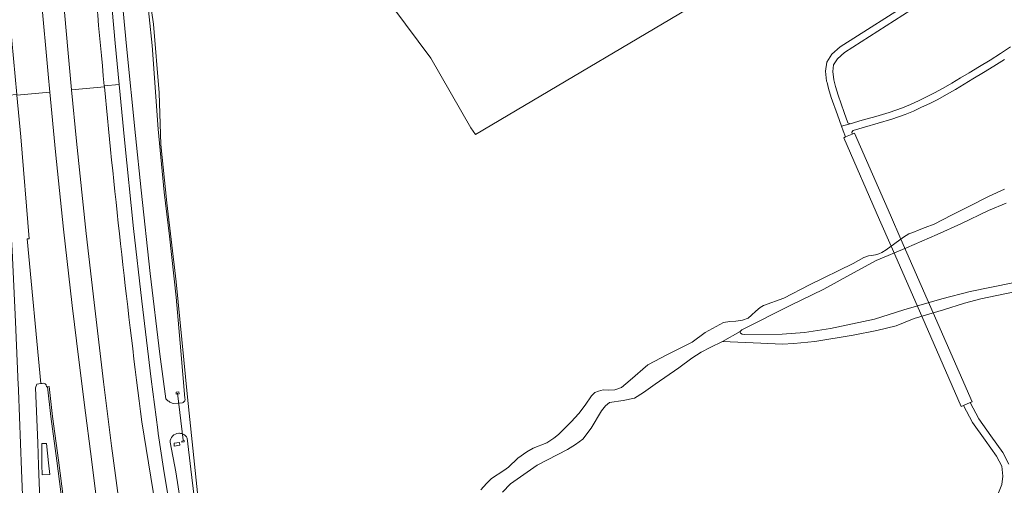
# Model space of a CAD drawing. Header units: metres. Extents: x 197700 to 204338, y 317132 to 325229.
# Tile 514 of 656: x 201155 to 201381, y 320282 to 320388. Entities that reach past the tile are written whole.
import ezdxf

# ---------------------------------------------------------------- set-up
doc = ezdxf.new("R2010")
doc.units = ezdxf.units.M
for name, color, linetype, lineweight in [('B-WE-GR-BOS_LOOF-GV', 40, 'Continuous', 13), ('B-WE-GR-GRAS-GV', 60, 'Continuous', 13), ('B-WE-IE-TERREINAFSCHEIDING_KUNSTMATIG_HEKWERK-G', 20, 'IE-TERREINAFSCHEIDING-KUNSTMATIG', 18), ('B-WE-KW-KUNSTWERK_DEK-GV', 170, 'Continuous', 18), ('B-WE-KW-KUNSTWERK_DUIKER-G', 170, 'Continuous', 18), ('B-WE-OG-TERREIN_CULTUURSCHEIDING-GV', 7, 'Continuous', 18), ('B-WE-OG-WATER_GREPPEL-GV', 160, 'Continuous', 18), ('B-WE-VH-ONVERHARD-GV', 252, 'Continuous', 18), ('B-WE-VH-VERHARDING_ASFALT-GV', 252, 'Continuous', 18), ('B-WE-VH-VERHARDING_BETON-GV', 252, 'Continuous', 18), ('B-WE-VH-VERHARDING_GESLOTEN-GV', 252, 'Continuous', 18)]:
    doc.layers.add(name, color=color, linetype=linetype, lineweight=lineweight)
doc.linetypes.add('IE-TERREINAFSCHEIDING-KUNSTMATIG', pattern='A,4,[82,NLCS.SHX,S=0.75,R=90,X=0,Y=0],4,-2', length=10)

msp = doc.modelspace()

# ---------------------------------------------------------------- linework, layer by layer
at = {"layer": 'B-WE-GR-BOS_LOOF-GV'}
for points in [[(201183.908, 320400.798), (201185.872, 320387.28), (201187.197, 320371.505), (201187.594, 320359.646), (201188.952, 320346.312), (201191.069, 320328.253), (201193.665, 320301.827), (201196.33, 320276.242)], [(201317.583, 320396.217), (201259.702, 320361.963), (201258.654, 320363.483), (201249.424, 320379.429), (201240.784, 320391.135)], [(201380.96, 320379.125), (201378.564, 320377.626), (201376.142, 320376.167), (201373.715, 320374.716), (201371.723, 320373.508), (201369.727, 320372.304), (201367.714, 320371.132), (201365.669, 320370.021), (201363.833, 320369.09), (201361.976, 320368.198), (201360.098, 320367.351), (201358.202, 320366.558), (201355.14, 320365.463), (201352.016, 320364.529), (201348.868, 320363.659), (201346.296, 320362.919), (201345.964, 320362.487), (201346.069, 320362.076), (201344.557, 320361.414), (201343.997, 320362.832), (201343.616, 320363.865), (201342.669, 320366.438), (201341.275, 320370.434), (201340.649, 320372.514), (201340.293, 320373.846), (201340.198, 320374.2), (201339.969, 320376.445), (201340.211, 320378.505), (201341.383, 320380.402), (201343.284, 320382.076), (201360.667, 320393.161)], [(201361.531, 320391.755), (201344.278, 320380.754), (201342.657, 320379.326), (201341.807, 320377.949), (201341.629, 320376.432), (201341.826, 320374.499), (201342.236, 320372.965), (201342.845, 320370.944), (201344.222, 320366.995), (201345.085, 320364.653), (201345.623, 320364.442), (201348.36, 320365.229), (201351.481, 320366.091), (201354.577, 320367.017), (201357.611, 320368.103), (201359.463, 320368.878), (201361.297, 320369.705), (201363.111, 320370.577), (201364.904, 320371.485), (201366.927, 320372.583), (201368.918, 320373.743), (201370.892, 320374.934), (201372.863, 320376.129), (201375.268, 320377.567), (201377.669, 320379.013), (201380.043, 320380.499), (201382.367, 320382.058)], [(201260.894, 320280.542), (201262.205, 320282.053), (201263.349, 320283.153), (201266.173, 320284.998), (201267.255, 320285.776), (201269.437, 320287.804), (201271.484, 320289.259), (201272.889, 320290.112), (201276.072, 320291.331), (201277.63, 320292.413), (201278.701, 320293.26), (201281.597, 320296.129), (201283.398, 320298.07), (201284.83, 320299.971), (201286.33, 320302.097), (201287.022, 320302.862), (201287.882, 320303.213), (201288.978, 320303.498), (201290.226, 320303.416), (201291.636, 320303.474), (201293.21, 320304.036), (201295.181, 320305.685), (201299.187, 320309.177), (201303.754, 320311.607), (201309.374, 320314.424), (201312.349, 320316.602), (201314.873, 320317.983), (201316.584, 320318.874), (201318.042, 320319.165), (201319.347, 320319.186), (201320.904, 320319.444), (201322.231, 320319.92), (201322.999, 320320.564), (201324.005, 320321.495), (201324.979, 320322.335), (201325.725, 320322.813), (201330.364, 320324.443), (201336.269, 320327.516), (201346.262, 320332.436), (201348.753, 320333.817), (201349.782, 320334.139), (201350.462, 320334.258), (201351.374, 320334.385), (201352.194, 320334.629), (201352.854, 320334.92), (201353.84, 320335.588), (201357.834, 320338.43), (201359.064, 320339.199), (201359.943, 320339.557), (201361.447, 320340.161), (201362.812, 320340.674), (201364.824, 320341.422), (201366.735, 320342.389), (201368.948, 320343.562), (201373.13, 320345.637), (201377.183, 320347.687), (201379.28, 320348.686), (201380.986, 320349.43)], [(201383.262, 320325.919), (201375.556, 320324.328), (201371.776, 320323.305), (201366.964, 320321.831), (201360.261, 320319.845), (201356.12, 320318.151), (201351.736, 320317.094), (201346.292, 320315.99), (201337.521, 320314.563), (201332.679, 320314.076), (201329.978, 320313.977), (201325.095, 320314.196), (201316.355, 320314.561), (201313.473, 320313.189), (201311.431, 320312.096), (201309.29, 320310.719), (201306.315, 320308.548), (201300.911, 320304.782), (201298.241, 320302.876), (201296.18, 320301.593), (201293.577, 320301.03), (201290.422, 320300.602), (201289.477, 320299.84), (201288.589, 320298.651), (201286.205, 320294.714), (201284.332, 320292.178), (201282.621, 320290.985), (201280.8, 320289.81), (201273.817, 320286.257), (201267.756, 320281.932), (201265.893, 320280.061)], [(201379.607, 320279.904), (201380.381, 320281.791), (201380.6, 320283.73), (201380.36, 320285.992), (201379.183, 320288.29), (201376.517, 320291.986), (201373.658, 320295.97), (201371.585, 320299.878), (201373.101, 320300.542), (201375.063, 320296.841), (201377.857, 320292.95), (201380.595, 320289.153), (201381.969, 320286.472)]]:
    msp.add_lwpolyline(points, dxfattribs=at)
at = {"layer": 'B-WE-GR-GRAS-GV'}
msp.add_lwpolyline([(201381.377, 320346.241), (201377.338, 320344.576), (201370.955, 320341.509), (201365.526, 320339.044), (201358.498, 320335.974), (201351.562, 320333.074), (201346.331, 320330.315), (201339.537, 320326.567), (201331.878, 320322.806), (201320.737, 320317.2), (201320.388, 320316.859), (201320.374, 320316.64), (201320.418, 320316.49), (201320.806, 320316.22), (201321.289, 320316.169), (201329.983, 320316.262), (201335.111, 320316.627), (201341.085, 320317.5), (201351.174, 320319.695), (201357.935, 320321.838), (201366.645, 320324.302), (201373.147, 320325.998), (201382.889, 320328.025)], dxfattribs=at)
at = {"layer": 'B-WE-IE-TERREINAFSCHEIDING_KUNSTMATIG_HEKWERK-G'}
msp.add_lwpolyline([(201182.25, 320411.903), (201183.908, 320400.798), (201185.872, 320387.28), (201187.197, 320371.505), (201187.594, 320359.646), (201188.952, 320346.312), (201191.069, 320328.253), (201193.665, 320301.827), (201196.33, 320276.242), (201197.434, 320267.077), (201198.145, 320262.923), (201199.308, 320258.138), (201199.964, 320255.277), (201200.855, 320252.45), (201201.738, 320249.536), (201203.209, 320245.303), (201204.726, 320241.062), (201206.842, 320235.469), (201209.362, 320229.872), (201212.184, 320224.459), (201214.053, 320220.555), (201212.487, 320210.196), (201216.536, 320202.763)], dxfattribs=at)
at = {"layer": 'B-WE-KW-KUNSTWERK_DEK-GV'}
msp.add_lwpolyline([(201346.069, 320362.076), (201344.557, 320361.414), (201344.131, 320361.227), (201352.339, 320342.437), (201354.982, 320336.401), (201362.006, 320320.362), (201371.073, 320299.654), (201371.585, 320299.878), (201373.101, 320300.542), (201373.546, 320300.737), (201364.614, 320321.135), (201357.23, 320338), (201354.813, 320343.519), (201346.604, 320362.31)], close=True, dxfattribs=at)
at = {"layer": 'B-WE-KW-KUNSTWERK_DUIKER-G'}
msp.add_lwpolyline([(201191.37, 320302.709), (201192.67, 320291.928)], dxfattribs=at)
at = {"layer": 'B-WE-OG-TERREIN_CULTUURSCHEIDING-GV'}
msp.add_lwpolyline([(201194.053, 320395.425), (201215.043, 320400.859), (201230.678, 320399.524), (201240.784, 320391.135), (201249.424, 320379.429), (201258.654, 320363.483), (201259.702, 320361.963), (201317.583, 320396.217), (201375.704, 320430.613), (201352.199, 320450.484), (201328.694, 320470.355), (201325.863, 320473.577), (201323.324, 320476.115), (201319.322, 320481.777), (201316.54, 320487.488), (201313.757, 320493.199), (201286.472, 320564.513), (201259.186, 320635.826), (201254.012, 320648.712), (201249.407, 320660.18)], dxfattribs=at)
at = {"layer": 'B-WE-OG-WATER_GREPPEL-GV'}
for points in [[(201177.587, 320404.117), (201179.692, 320382.168), (201181.77, 320361.765), (201183.012, 320349.243), (201185.139, 320330.097), (201187.363, 320311.635), (201188.716, 320301.438)], [(201193.091, 320301.562), (201192.152, 320312.444), (201191.086, 320324.67), (201189.52, 320338.653), (201188.321, 320348.728), (201186.973, 320363.226), (201185.602, 320382.324), (201183.494, 320402.166)], [(201380.986, 320349.43), (201379.28, 320348.686), (201377.183, 320347.687), (201373.13, 320345.637), (201368.948, 320343.562), (201366.735, 320342.389), (201364.824, 320341.422), (201362.812, 320340.674), (201361.447, 320340.161), (201359.943, 320339.557), (201359.064, 320339.199), (201357.834, 320338.43), (201353.84, 320335.588), (201352.854, 320334.92), (201352.194, 320334.629), (201351.374, 320334.385), (201350.462, 320334.258), (201349.782, 320334.139), (201348.753, 320333.817), (201346.262, 320332.436), (201336.269, 320327.516), (201330.364, 320324.443), (201325.725, 320322.813), (201324.979, 320322.335), (201324.005, 320321.495), (201322.999, 320320.564), (201322.231, 320319.92), (201320.904, 320319.444), (201319.347, 320319.186), (201318.042, 320319.165), (201316.584, 320318.874), (201314.873, 320317.983), (201312.349, 320316.602), (201309.374, 320314.424), (201303.754, 320311.607), (201299.187, 320309.177), (201295.181, 320305.685), (201293.21, 320304.036), (201291.636, 320303.474), (201290.226, 320303.416), (201288.978, 320303.498), (201287.882, 320303.213), (201287.022, 320302.862), (201286.33, 320302.097), (201284.83, 320299.971), (201283.398, 320298.07), (201281.597, 320296.129), (201278.701, 320293.26), (201277.63, 320292.413), (201276.072, 320291.331), (201272.889, 320290.112), (201271.484, 320289.259), (201269.437, 320287.804), (201267.255, 320285.776), (201266.173, 320284.998), (201263.349, 320283.153), (201262.205, 320282.053), (201260.894, 320280.542)], [(201265.893, 320280.061), (201267.756, 320281.932), (201273.817, 320286.257), (201280.8, 320289.81), (201282.621, 320290.985), (201284.332, 320292.178), (201286.205, 320294.714), (201288.589, 320298.651), (201289.477, 320299.84), (201290.422, 320300.602), (201293.577, 320301.03), (201296.18, 320301.593), (201298.241, 320302.876), (201300.911, 320304.782), (201306.315, 320308.548), (201309.29, 320310.719), (201311.431, 320312.096), (201313.473, 320313.189), (201316.355, 320314.561), (201320.388, 320316.859), (201320.737, 320317.2), (201331.878, 320322.806), (201339.537, 320326.567), (201346.331, 320330.315), (201351.562, 320333.074), (201358.498, 320335.974), (201365.526, 320339.044), (201370.955, 320341.509), (201377.338, 320344.576), (201381.377, 320346.241)], [(201382.889, 320328.025), (201373.147, 320325.998), (201366.645, 320324.302), (201357.935, 320321.838), (201351.174, 320319.695), (201341.085, 320317.5), (201335.111, 320316.627), (201329.983, 320316.262), (201321.289, 320316.169), (201320.806, 320316.22), (201320.418, 320316.49), (201320.374, 320316.64), (201320.388, 320316.859), (201316.355, 320314.561), (201325.095, 320314.196), (201329.978, 320313.977), (201332.679, 320314.076), (201337.521, 320314.563), (201346.292, 320315.99), (201351.736, 320317.094), (201356.12, 320318.151), (201360.261, 320319.845), (201366.964, 320321.831), (201371.776, 320323.305), (201375.556, 320324.328), (201383.262, 320325.919)], [(201190.396, 320300.337), (201191.642, 320300.451), (201192.497, 320300.529)], [(201189.663, 320291.48), (201190.985, 320284.685), (201193.608, 320267.959), (201195.728, 320258.179), (201198.73, 320246.429), (201202.709, 320234.058), (201205.83, 320226.333), (201209.554, 320218.216)], [(201212.95, 320219.521), (201208.929, 320228.409), (201205.761, 320236.121), (201204.828, 320238.661), (201201.587, 320247.489), (201198.268, 320259.551), (201196.486, 320268.219), (201194.417, 320285.332), (201193.622, 320292.409)]]:
    msp.add_lwpolyline(points, dxfattribs=at)
for points in [[(201191.733, 320302.594), (201191.109, 320302.469), (201191.075, 320302.966), (201191.665, 320303.035)], [(201190.59, 320290.603), (201190.587, 320291.231), (201191.863, 320291.39), (201191.893, 320290.817)], [(201192.88, 320291.548), (201192.376, 320291.466), (201192.381, 320291.753), (201192.92, 320291.882)]]:
    msp.add_lwpolyline(points, close=True, dxfattribs=at)
for points in [[(201188.716, 320301.438, 0.0597811), (201189.353, 320300.854)], [(201189.353, 320300.854, 0.0810634), (201190.396, 320300.337)], [(201192.497, 320300.529, 0.2098721), (201193.026, 320300.972)], [(201193.026, 320300.972, 0.1780459), (201193.091, 320301.562)], [(201191.65, 320293.522, 0.3904179), (201189.663, 320291.48)], [(201192.493, 320293.395, 0.1031842), (201191.65, 320293.522)], [(201193.622, 320292.409, 0.1839466), (201192.493, 320293.395)]]:
    msp.add_lwpolyline(points, format="xyb", dxfattribs=at)
at = {"layer": 'B-WE-VH-ONVERHARD-GV'}
for points in [[(201175.016, 320406.08), (201177.062, 320382.87), (201177.97, 320373.435), (201179.192, 320360.738), (201181.294, 320340.471), (201183.206, 320323.788), (201185.332, 320305.892), (201186.83, 320294.312), (201186.949, 320293.503), (201188.136, 320285.431), (201189.758, 320275.791)], [(201178.613, 320272.956), (201177.139, 320283.844), (201176.267, 320290.628), (201175.951, 320293.091), (201174.408, 320305.289), (201172.256, 320323.47), (201170.46, 320339.254), (201168.205, 320360.462), (201167.091, 320372.182), (201166.209, 320381.462), (201164.123, 320405.484)], [(201188.716, 320301.438), (201187.363, 320311.635), (201185.139, 320330.097), (201183.012, 320349.243), (201181.77, 320361.765), (201179.692, 320382.168), (201177.587, 320404.117)], [(201183.494, 320402.166), (201185.602, 320382.324), (201186.973, 320363.226), (201188.321, 320348.728), (201189.52, 320338.653), (201191.086, 320324.67), (201192.152, 320312.444), (201193.091, 320301.562)], [(201196.33, 320276.242), (201193.665, 320301.827), (201191.069, 320328.253), (201188.952, 320346.312), (201187.594, 320359.646), (201187.197, 320371.505), (201185.872, 320387.28), (201183.908, 320400.798)], [(201160.083, 320393.441), (201161.723, 320375.827), (201162.12, 320371.699), (201163.435, 320358.029), (201165.272, 320340.272), (201167.254, 320322.771), (201168.749, 320310.337), (201170.253, 320298.249), (201171.403, 320289.319), (201173.359, 320274.125)], [(201360.667, 320393.161), (201343.284, 320382.076), (201341.383, 320380.402), (201340.211, 320378.505), (201339.969, 320376.445), (201340.198, 320374.2), (201340.293, 320373.846), (201340.649, 320372.514), (201341.275, 320370.434), (201342.669, 320366.438), (201343.616, 320363.865), (201345.623, 320364.442), (201345.085, 320364.653), (201344.222, 320366.995), (201342.845, 320370.944), (201342.236, 320372.965), (201341.826, 320374.499), (201341.629, 320376.432), (201341.807, 320377.949), (201342.657, 320379.326), (201344.278, 320380.754), (201361.531, 320391.755)], [(201165.542, 320273.049), (201163.686, 320287.242), (201162.365, 320297.342), (201161.555, 320304.165), (201161.31, 320304.134), (201161.23, 320304.622), (201161.006, 320304.875), (201160.751, 320304.99), (201160.327, 320304.968), (201160.075, 320304.926), (201159.143, 320304.769), (201158.856, 320303.948), (201159.328, 320291.371), (201159.534, 320286.125), (201160.144, 320270.619)], [(201172.295, 320074.958), (201171.989, 320084.599), (201171.37, 320092.484), (201170.514, 320099.736), (201169.236, 320108.224), (201166.677, 320124.365), (201164.837, 320137.79), (201164.765, 320138.314), (201163.156, 320151.234), (201161.77, 320164.529), (201161.409, 320168.469), (201160.509, 320178.291), (201159.453, 320192.927), (201158.676, 320207.13), (201157.991, 320224.201), (201157.284, 320242.388), (201156.222, 320269.296), (201156.205, 320269.749), (201155.614, 320285.07), (201155.377, 320291.214), (201154.914, 320303.372)], [(201192.497, 320300.529), (201191.642, 320300.451), (201190.396, 320300.337)], [(201209.554, 320218.216), (201205.83, 320226.333), (201202.709, 320234.058), (201198.73, 320246.429), (201195.728, 320258.179), (201193.608, 320267.959), (201190.985, 320284.685), (201189.663, 320291.48)], [(201193.622, 320292.409), (201194.417, 320285.332), (201196.486, 320268.219), (201198.268, 320259.551), (201201.587, 320247.489), (201204.828, 320238.661), (201205.761, 320236.121), (201208.929, 320228.409)]]:
    msp.add_lwpolyline(points, dxfattribs=at)
for points in [[(201189.353, 320300.854, -0.0597811), (201188.716, 320301.438)], [(201190.396, 320300.337, -0.0810634), (201189.353, 320300.854)], [(201193.026, 320300.972, -0.2098721), (201192.497, 320300.529)], [(201193.091, 320301.562, -0.1780459), (201193.026, 320300.972)], [(201189.663, 320291.48, -0.3904179), (201191.65, 320293.522)], [(201191.65, 320293.522, -0.1031842), (201192.493, 320293.395)], [(201192.493, 320293.395, -0.1839466), (201193.622, 320292.409)]]:
    msp.add_lwpolyline(points, format="xyb", dxfattribs=at)
msp.add_lwpolyline([(201160.311, 320286.334), (201160.268, 320291.159), (201161.363, 320291.193), (201161.824, 320286.741), (201162.099, 320284.093), (201160.332, 320284.002)], close=True, dxfattribs=at)
at = {"layer": 'B-WE-VH-VERHARDING_ASFALT-GV'}
for points in [[(201154.534, 320371.159), (201154.553, 320370.965), (201162.12, 320371.699), (201161.723, 320375.827), (201160.083, 320393.441), (201158.255, 320415.525), (201156.943, 320432.95), (201155.63, 320452.621), (201154.65, 320469.017), (201154.518, 320471.503), (201145.428, 320470.987), (201145.425, 320468.67), (201145.456, 320463.772), (201147.377, 320463.779), (201148.528, 320445.324), (201149.817, 320426.877), (201152.282, 320395.944)], [(201159.534, 320286.125), (201159.328, 320291.371), (201158.856, 320303.948), (201159.143, 320304.769), (201160.075, 320304.926), (201156.895, 320338.081), (201157.344, 320338.099), (201155.489, 320361.429), (201154.553, 320370.965), (201154.534, 320371.159), (201151.018, 320370.817), (201152.172, 320355.75), (201152.726, 320347.686), (201153.464, 320335.428), (201154.271, 320319.049), (201154.863, 320304.646), (201154.897, 320303.808), (201154.914, 320303.372), (201155.377, 320291.214), (201155.614, 320285.07), (201156.205, 320269.749), (201160.144, 320270.619)], [(201175.141, 320209.393), (201175.441, 320209.447), (201173.054, 320224.272), (201169.402, 320248.491), (201166.19, 320271.247), (201165.932, 320273.072), (201164.058, 320287.342), (201162.744, 320297.342), (201161.919, 320304.21), (201161.555, 320304.165), (201162.365, 320297.342), (201163.686, 320287.242), (201165.542, 320273.049), (201169.021, 320248.402), (201173.875, 320216.322)]]:
    msp.add_lwpolyline(points, close=True, dxfattribs=at)
for points in [[(201159.539, 320471.788), (201160.644, 320452.656), (201162.286, 320428.901), (201164.123, 320405.484), (201166.209, 320381.462), (201167.091, 320372.182), (201174.609, 320372.911), (201174.591, 320373.107)], [(201174.591, 320373.107), (201177.97, 320373.435), (201177.062, 320382.87), (201175.016, 320406.08), (201173.162, 320430.338), (201171.558, 320453.272), (201170.413, 320473.092), (201167.036, 320472.92), (201167.075, 320472.216)], [(201174.609, 320372.911), (201167.091, 320372.182)], [(201167.091, 320372.182), (201168.205, 320360.462), (201170.46, 320339.254), (201172.256, 320323.47), (201174.408, 320305.289), (201175.951, 320293.091), (201176.267, 320290.628), (201177.139, 320283.844), (201178.613, 320272.956), (201186.784, 320274.08), (201183.179, 320296.153)], [(201177.97, 320373.435), (201174.591, 320373.107), (201174.609, 320372.911)], [(201183.179, 320296.153), (201186.784, 320274.08), (201186.796, 320274.009), (201190.017, 320274.37), (201189.758, 320275.791), (201188.136, 320285.431), (201186.949, 320293.503), (201186.83, 320294.312), (201185.332, 320305.892), (201183.206, 320323.788), (201181.294, 320340.471), (201179.192, 320360.738), (201177.97, 320373.435)], [(201173.359, 320274.125), (201171.403, 320289.319), (201170.253, 320298.249), (201168.749, 320310.337), (201167.254, 320322.771), (201165.272, 320340.272), (201163.435, 320358.029), (201162.12, 320371.699), (201154.553, 320370.965), (201155.489, 320361.429), (201157.344, 320338.099), (201156.895, 320338.081), (201160.075, 320304.926), (201160.327, 320304.968), (201160.751, 320304.99), (201161.006, 320304.875), (201161.23, 320304.622), (201161.31, 320304.134), (201161.555, 320304.165), (201161.919, 320304.21), (201162.744, 320297.342), (201164.058, 320287.342), (201165.932, 320273.072)]]:
    msp.add_lwpolyline(points, dxfattribs=at)
for points in [[(201171.328, 320410.065, 0.0037604), (201174.591, 320373.107)], [(201174.591, 320373.107, -0.0037604), (201171.328, 320410.065)], [(201183.179, 320296.153, -0.0077925), (201174.609, 320372.911)], [(201174.609, 320372.911, 0.0077925), (201183.179, 320296.153)]]:
    msp.add_lwpolyline(points, format="xyb", dxfattribs=at)
at = {"layer": 'B-WE-VH-VERHARDING_BETON-GV'}
for points in [[(201191.733, 320302.594), (201191.665, 320303.035), (201191.075, 320302.966), (201191.109, 320302.469)], [(201160.311, 320286.334), (201160.332, 320284.002), (201162.099, 320284.093), (201161.824, 320286.741), (201161.363, 320291.193), (201160.268, 320291.159)], [(201190.59, 320290.603), (201191.893, 320290.817), (201191.863, 320291.39), (201190.587, 320291.231)], [(201192.88, 320291.548), (201192.92, 320291.882), (201192.381, 320291.753), (201192.376, 320291.466)]]:
    msp.add_lwpolyline(points, close=True, dxfattribs=at)
at = {"layer": 'B-WE-VH-VERHARDING_GESLOTEN-GV'}
for points in [[(201382.367, 320382.058), (201380.043, 320380.499), (201377.669, 320379.013), (201375.268, 320377.567), (201372.863, 320376.129), (201370.892, 320374.934), (201368.918, 320373.743), (201366.927, 320372.583), (201364.904, 320371.485), (201363.111, 320370.577), (201361.297, 320369.705), (201359.463, 320368.878), (201357.611, 320368.103), (201354.577, 320367.017), (201351.481, 320366.091), (201348.36, 320365.229), (201345.623, 320364.442), (201343.616, 320363.865), (201343.997, 320362.832), (201344.557, 320361.414), (201346.069, 320362.076), (201345.964, 320362.487), (201346.296, 320362.919), (201348.868, 320363.659), (201352.016, 320364.529), (201355.14, 320365.463), (201358.202, 320366.558), (201360.098, 320367.351), (201361.976, 320368.198), (201363.833, 320369.09), (201365.669, 320370.021), (201367.714, 320371.132), (201369.727, 320372.304), (201371.723, 320373.508), (201373.715, 320374.716), (201376.142, 320376.167), (201378.564, 320377.626), (201380.96, 320379.125)], [(201381.969, 320286.472), (201380.595, 320289.153), (201377.857, 320292.95), (201375.063, 320296.841), (201373.101, 320300.542), (201371.585, 320299.878), (201373.658, 320295.97), (201376.517, 320291.986), (201379.183, 320288.29), (201380.36, 320285.992), (201380.6, 320283.73), (201380.381, 320281.791), (201379.607, 320279.904)]]:
    msp.add_lwpolyline(points, dxfattribs=at)
msp.add_lwpolyline([(201346.604, 320362.31), (201346.069, 320362.076), (201344.557, 320361.414), (201344.131, 320361.227), (201352.339, 320342.437), (201354.982, 320336.401), (201362.006, 320320.362), (201371.073, 320299.654), (201371.585, 320299.878), (201373.101, 320300.542), (201373.546, 320300.737), (201364.614, 320321.135), (201357.23, 320338), (201354.813, 320343.519)], close=True, dxfattribs=at)

doc.saveas('drawing.dxf')
